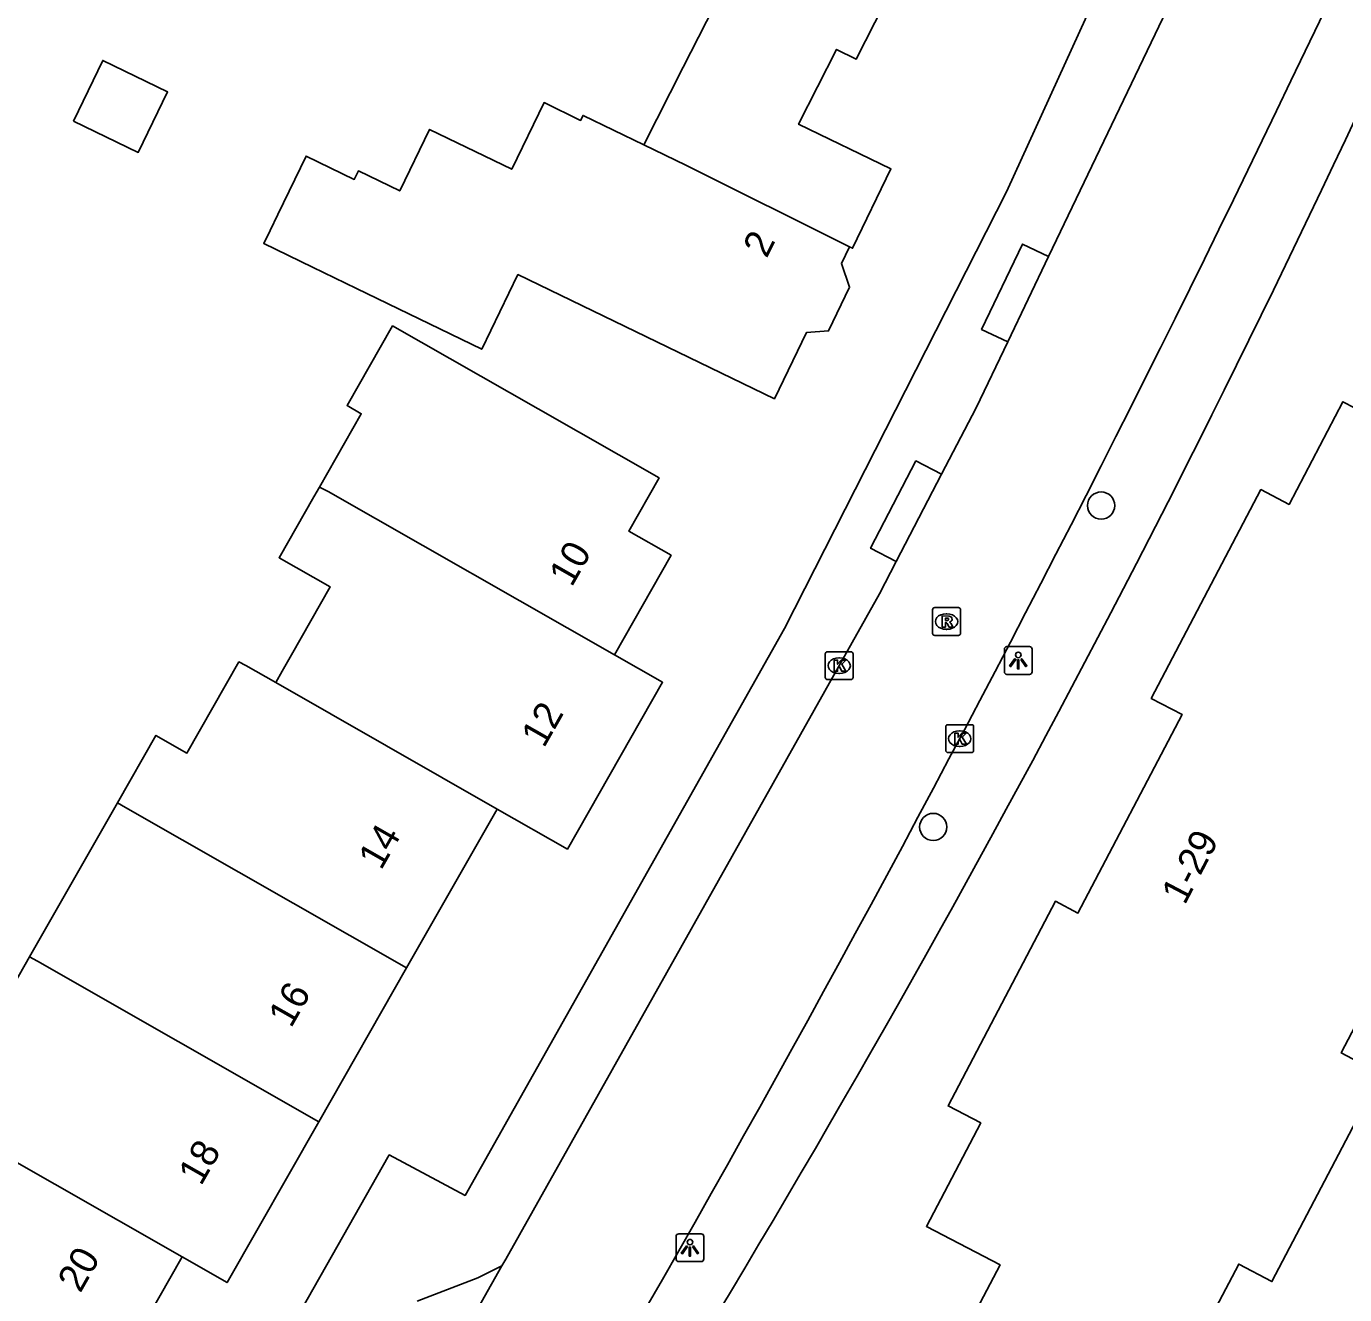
# Model space of a CAD drawing. Extents: x 160356 to 161355, y 381727 to 382845.
# Drawn here: x 160937.62 to 160984.99, y 382336.67 to 382382.22 of the extents above; entities that cross this region are included whole.
import ezdxf

# ---------------------------------------------------------------- set-up
doc = ezdxf.new("R2010")
doc.units = 0
for name, color, linetype in [('IMGEO_Boom', 7, 'Continuous'), ('IMGEO_Kolk', 7, 'Continuous'), ('IMGEO_Lichtpunt', 7, 'Continuous'), ('IMGEO_Pand', 7, 'Continuous'), ('IMGEO_Pand_nummerreeks', 7, 'Continuous'), ('IMGEO_Rijbaan_lokaal_open', 7, 'Continuous'), ('IMGEO_Rioolput', 7, 'Continuous'), ('IMGEO_Voetpad_open', 7, 'Continuous')]:
    doc.layers.add(name, color=color, linetype=linetype)

msp = doc.modelspace()

# ---------------------------------------------------------------- linework, layer by layer
at = {"layer": 'IMGEO_Boom'}
for centre in [(160976.238, 382365.009), (160970.207, 382353.465)]:
    msp.add_circle(centre, 0.489, dxfattribs=at)
at = {"layer": 'IMGEO_Kolk'}
for p, q in [((160966.326, 382358.833), (160966.326, 382359.685)), ((160966.401, 382359.759), (160967.253, 382359.759)), ((160966.814, 382359.539), (160966.839, 382359.539)), ((160967.327, 382359.685), (160967.327, 382358.833)), ((160966.837, 382358.979), (160966.812, 382358.979)), ((160967.253, 382358.759), (160966.401, 382358.759)), ((160970.657, 382356.212), (160970.657, 382357.064)), ((160970.732, 382357.138), (160971.584, 382357.138)), ((160971.658, 382357.064), (160971.658, 382356.212)), ((160971.145, 382356.918), (160971.17, 382356.918)), ((160971.584, 382356.138), (160970.732, 382356.138)), ((160971.168, 382356.358), (160971.143, 382356.358))]:
    msp.add_line(p, q, dxfattribs=at)
for points in [[(160966.326, 382358.833), (160966.326, 382359.685)], [(160966.401, 382359.759), (160967.253, 382359.759)], [(160966.647, 382359.459), (160966.77, 382359.459), (160966.77, 382359.308), (160966.9, 382359.459), (160967.064, 382359.459), (160966.918, 382359.308), (160967.071, 382359.059), (160966.919, 382359.059), (160966.834, 382359.223), (160966.77, 382359.156), (160966.77, 382359.059), (160966.647, 382359.059), (160966.647, 382359.459)], [(160967.327, 382359.685), (160967.327, 382358.833)], [(160967.253, 382358.759), (160966.401, 382358.759)], [(160970.657, 382356.212), (160970.657, 382357.064)], [(160970.732, 382357.138), (160971.584, 382357.138)], [(160971.658, 382357.064), (160971.658, 382356.212)], [(160970.978, 382356.838), (160971.101, 382356.838), (160971.101, 382356.687), (160971.231, 382356.838), (160971.395, 382356.838), (160971.249, 382356.687), (160971.402, 382356.438), (160971.25, 382356.438), (160971.165, 382356.602), (160971.101, 382356.535), (160971.101, 382356.438), (160970.978, 382356.438), (160970.978, 382356.838)], [(160971.584, 382356.138), (160970.732, 382356.138)]]:
    msp.add_lwpolyline(points, dxfattribs=at)
for centre, start, end in [((160966.403, 382359.683), 91.552, 178.448), ((160966.403, 382359.683), 91.552, 178.448), ((160967.251, 382359.683), 1.552, 88.448), ((160967.251, 382359.683), 1.552, 88.448), ((160966.403, 382358.835), 181.552, 268.448), ((160966.403, 382358.835), 181.552, 268.448), ((160967.251, 382358.835), 271.552, 358.448), ((160967.251, 382358.835), 271.552, 358.448), ((160970.734, 382357.062), 91.552, 178.448), ((160970.734, 382357.062), 91.552, 178.448), ((160971.582, 382357.062), 1.552, 88.448), ((160971.582, 382357.062), 1.552, 88.448), ((160970.734, 382356.214), 181.552, 268.448), ((160970.734, 382356.214), 181.552, 268.448), ((160971.582, 382356.214), 271.552, 358.448), ((160971.582, 382356.214), 271.552, 358.448)]:
    msp.add_arc(centre, 0.0765, start, end, dxfattribs=at)
for centre, major_axis, ratio, start_param, end_param in [((160966.813, 382359.259), (-0.387, 0.002), 0.722429, 4.712389, 7.853982), ((160966.838, 382359.259), (-0.39, 0.002), 0.717154, 1.570796, 4.712389), ((160971.144, 382356.638), (-0.387, 0.002), 0.722429, 4.712389, 7.853982), ((160971.169, 382356.638), (-0.39, 0.002), 0.717154, 1.570796, 4.712389)]:
    msp.add_ellipse(centre, major_axis=major_axis, ratio=ratio, start_param=start_param, end_param=end_param, dxfattribs=at)
at = {"layer": 'IMGEO_Lichtpunt'}
for p, q in [((160972.762, 382359.847), (160972.762, 382359.04)), ((160972.762, 382359.847), (160972.762, 382359.04)), ((160973.664, 382359.942), (160972.856, 382359.942)), ((160973.664, 382359.942), (160972.856, 382359.942)), ((160973.758, 382359.04), (160973.758, 382359.847)), ((160973.758, 382359.04), (160973.758, 382359.847)), ((160972.856, 382358.946), (160973.664, 382358.946)), ((160972.856, 382358.946), (160973.664, 382358.946)), ((160960.967, 382338.755), (160960.967, 382337.948)), ((160960.967, 382338.755), (160960.967, 382337.948)), ((160961.869, 382338.85), (160961.061, 382338.85)), ((160961.869, 382338.85), (160961.061, 382338.85)), ((160961.963, 382337.948), (160961.963, 382338.755)), ((160961.963, 382337.948), (160961.963, 382338.755)), ((160961.061, 382337.854), (160961.869, 382337.854)), ((160961.061, 382337.854), (160961.869, 382337.854))]:
    msp.add_line(p, q, dxfattribs=at)
for points in [[(160973.136, 382359.511), (160973.175, 382359.483), (160972.987, 382359.221), (160972.949, 382359.248), (160973.136, 382359.511)], [(160973.238, 382359.463), (160973.285, 382359.463), (160973.285, 382359.141), (160973.238, 382359.141), (160973.238, 382359.463)], [(160973.348, 382359.483), (160973.386, 382359.51), (160973.573, 382359.248), (160973.534, 382359.22), (160973.348, 382359.483)], [(160961.341, 382338.419), (160961.38, 382338.391), (160961.192, 382338.129), (160961.154, 382338.156), (160961.341, 382338.419)], [(160961.443, 382338.371), (160961.49, 382338.371), (160961.49, 382338.049), (160961.443, 382338.049), (160961.443, 382338.371)], [(160961.553, 382338.391), (160961.591, 382338.418), (160961.778, 382338.156), (160961.739, 382338.128), (160961.553, 382338.391)]]:
    msp.add_lwpolyline(points, dxfattribs=at)
for centre in [(160973.261, 382359.645), (160961.466, 382338.553)]:
    msp.add_circle(centre, 0.0994, dxfattribs=at)
for centre, start, end in [((160972.856, 382359.847), 90, 180), ((160972.856, 382359.847), 90, 180), ((160973.664, 382359.847), 0, 90), ((160973.664, 382359.847), 0, 90), ((160972.856, 382359.04), 180, 270), ((160972.856, 382359.04), 180, 270), ((160973.664, 382359.04), 270, 0), ((160973.664, 382359.04), 270, 360), ((160961.061, 382338.755), 90, 180), ((160961.061, 382338.755), 90, 180), ((160961.869, 382338.755), 0, 90), ((160961.869, 382338.755), 0, 90), ((160961.061, 382337.948), 180, 270), ((160961.061, 382337.948), 180, 270), ((160961.869, 382337.948), 270, 0), ((160961.869, 382337.948), 270, 360)]:
    msp.add_arc(centre, 0.0946, start, end, dxfattribs=at)
at = {"layer": 'IMGEO_Pand'}
for points in [[(160972.53, 382396.925), (160977.987, 382394.147), (160972.837, 382384.033), (160969.754, 382385.603), (160969.101, 382384.32), (160967.432, 382381.04), (160966.736, 382381.394), (160965.369, 382378.707), (160968.687, 382377.101), (160967.307, 382374.251), (160967.195, 382374.307)], [(160959.803, 382377.972), (160961.218, 382380.752), (160962.613, 382383.493)], [(160939.319, 382378.823), (160940.371, 382380.997), (160942.697, 382379.871), (160941.645, 382377.698), (160939.319, 382378.823)], [(160967.195, 382374.307), (160966.905, 382373.709), (160967.203, 382372.851), (160966.445, 382371.286), (160965.653, 382371.229), (160964.499, 382368.845), (160955.282, 382373.307), (160953.985, 382370.626), (160949.485, 382372.805), (160947.899, 382373.572), (160946.151, 382374.418), (160946.379, 382374.89), (160946.658, 382375.466), (160947.672, 382377.562), (160949.405, 382376.723), (160949.553, 382377.029), (160951.039, 382376.31), (160952.11, 382378.522), (160955.065, 382377.092), (160956.222, 382379.484), (160957.539, 382378.847), (160957.626, 382379.026), (160959.803, 382377.972)], [(160959.803, 382377.972), (160961.32, 382377.238), (160967.195, 382374.307)], [(160948.155, 382365.676), (160949.656, 382368.309), (160949.146, 382368.599), (160950.781, 382371.466), (160956.012, 382368.483), (160960.355, 382366.006), (160959.264, 382364.093), (160960.788, 382363.224), (160958.749, 382359.65)], [(160985.337, 382368.524), (160984.924, 382368.741), (160982.989, 382365.054), (160981.978, 382365.585), (160978.042, 382358.084), (160979.145, 382357.506), (160975.403, 382350.374), (160974.598, 382350.797), (160970.742, 382343.448), (160971.913, 382342.834), (160969.963, 382339.118), (160972.605, 382337.732), (160969.383, 382331.593)], [(160946.583, 382358.649), (160946.818, 382359.06), (160947.153, 382359.647), (160948.545, 382362.086), (160946.706, 382363.134), (160947.952, 382365.32), (160948.155, 382365.676)], [(160958.749, 382359.65), (160948.467, 382365.516), (160948.155, 382365.676)], [(160940.897, 382354.332), (160942.279, 382356.755), (160943.394, 382356.119), (160945.263, 382359.396), (160945.505, 382359.264), (160946.583, 382358.649)], [(160958.749, 382359.65), (160960.482, 382358.662), (160957.064, 382352.669), (160954.539, 382354.109)], [(160946.583, 382358.649), (160954.539, 382354.109)], [(160937.741, 382348.799), (160940.897, 382354.332)], [(160940.897, 382354.332), (160941.184, 382354.17), (160951.287, 382348.408)], [(160954.539, 382354.109), (160951.287, 382348.408)], [(160979.418, 382334.399), (160981.183, 382337.762), (160982.377, 382337.135), (160986.293, 382344.598), (160984.868, 382345.346), (160988.688, 382352.626)], [(160934.064, 382343.242), (160934.258, 382343.583), (160934.641, 382343.364), (160937.741, 382348.799)], [(160948.132, 382342.876), (160938.029, 382348.639), (160937.741, 382348.799)], [(160951.287, 382348.408), (160948.132, 382342.876)], [(160943.219, 382338.02), (160941.101, 382334.306), (160939.643, 382335.138), (160938.468, 382333.079), (160934.125, 382335.557), (160929.514, 382338.187), (160929.268, 382337.755), (160928.74, 382338.055), (160930.713, 382341.514), (160931.635, 382340.988), (160931.387, 382340.554), (160932.249, 382340.062), (160934.064, 382343.242)], [(160934.064, 382343.242), (160943.219, 382338.02)], [(160948.132, 382342.876), (160944.836, 382337.098), (160943.219, 382338.02)]]:
    msp.add_lwpolyline(points, dxfattribs=at)
at = {"layer": 'IMGEO_Rijbaan_lokaal_open'}
for points in [[(160974.348, 382373.952), (160982.993, 382391.99), (160983.503, 382392.935)], [(160974.348, 382373.952), (160972.881, 382370.89)], [(160970.505, 382366.133), (160971.744, 382368.518), (160972.881, 382370.89)], [(160970.505, 382366.133), (160968.876, 382362.998)], [(160954.711, 382337.706), (160954.856, 382337.938), (160968.274, 382361.839), (160968.876, 382362.998)], [(160954.711, 382337.706), (160930.179, 382294.218)]]:
    msp.add_lwpolyline(points, dxfattribs=at)
msp.add_arc((160376.886, 382670.769), 672.189, 328.934463, 335.405026, dxfattribs=at)
at = {"layer": 'IMGEO_Rioolput'}
for p, q in [((160970.185, 382360.418), (160970.185, 382361.27)), ((160970.26, 382361.344), (160971.112, 382361.344)), ((160971.186, 382361.27), (160971.186, 382360.418)), ((160970.673, 382361.124), (160970.698, 382361.124)), ((160971.112, 382360.344), (160970.26, 382360.344)), ((160970.696, 382360.564), (160970.671, 382360.564))]:
    msp.add_line(p, q, dxfattribs=at)
for points in [[(160970.185, 382360.418), (160970.185, 382361.27)], [(160970.26, 382361.344), (160971.112, 382361.344)], [(160971.186, 382361.27), (160971.186, 382360.418)], [(160970.774, 382361.042), (160970.522, 382361.044), (160970.522, 382360.644)], [(160970.522, 382360.644), (160970.646, 382360.644), (160970.646, 382360.806), (160970.657, 382360.806)], [(160970.7, 382360.963), (160970.646, 382360.963), (160970.646, 382360.882)], [(160970.646, 382360.882), (160970.698, 382360.882)], [(160970.704, 382360.777), (160970.775, 382360.644), (160970.915, 382360.644), (160970.85, 382360.77)], [(160971.112, 382360.344), (160970.26, 382360.344)]]:
    msp.add_lwpolyline(points, dxfattribs=at)
for centre, radius, start, end in [((160970.262, 382361.268), 0.0765, 91.552, 178.448), ((160970.262, 382361.268), 0.0765, 91.552, 178.448), ((160971.11, 382361.268), 0.0765, 1.552, 88.448), ((160971.11, 382361.268), 0.0765, 1.552, 88.448), ((160970.656, 382360.753), 0.0533, 26.0293, 88.6989), ((160970.682, 382361.071), 0.19, 274.7715, 282.9687), ((160970.706, 382360.867), 0.0964, 77.0061, 93.1865), ((160970.72, 382360.924), 0.0378, 276.6634, 79.6772), ((160970.773, 382360.932), 0.109, 350.3612, 89.416), ((160970.771, 382360.932), 0.112, 277.5842, 350.9817), ((160970.755, 382360.717), 0.108, 29.5134, 73.7905), ((160970.262, 382360.42), 0.0765, 181.552, 268.448), ((160970.262, 382360.42), 0.0765, 181.552, 268.448), ((160971.11, 382360.42), 0.0765, 271.552, 358.448), ((160971.11, 382360.42), 0.0765, 271.552, 358.448)]:
    msp.add_arc(centre, radius, start, end, dxfattribs=at)
for centre, major_axis, ratio, start_param, end_param in [((160970.672, 382360.844), (-0.387, 0.002), 0.722429, 4.712389, 7.853982), ((160970.697, 382360.844), (-0.39, 0.002), 0.717154, 1.570796, 4.712389)]:
    msp.add_ellipse(centre, major_axis=major_axis, ratio=ratio, start_param=start_param, end_param=end_param, dxfattribs=at)
at = {"layer": 'IMGEO_Voetpad_open'}
for points in [[(160942.982, 382328.151), (160950.662, 382341.683), (160953.384, 382340.231), (160964.859, 382360.589), (160972.84, 382376.279), (160981.996, 382396.364)], [(160972.881, 382370.89), (160971.943, 382371.339), (160973.41, 382374.401), (160974.348, 382373.952)], [(160968.876, 382362.998), (160967.953, 382363.478), (160969.582, 382366.613), (160970.505, 382366.133)], [(160951.659, 382336.427), (160953.849, 382337.27), (160954.711, 382337.706)]]:
    msp.add_lwpolyline(points, dxfattribs=at)
msp.add_arc((160563.026, 382576.823), 466.417, 328.77733, 336.62893, dxfattribs=at)

# ---------------------------------------------------------------- texts
at = {"layer": 'IMGEO_Pand_nummerreeks'}
for s, rotation, p in [('2', 63.1056, (160964.22, 382373.866)), ('10', 60.2948, (160957.217, 382362.05)), ('12', 60.3038, (160956.219, 382356.272)), ('14', 60.2981, (160950.368, 382351.882)), ('1-29', 62.3149, (160979.243, 382350.632)), ('16', 60.3001, (160947.133, 382346.212)), ('18', 60.2981, (160943.9, 382340.543)), ('20', 60.3038, (160939.563, 382336.695))]:
    msp.add_text(s, height=1, rotation=rotation, dxfattribs=at).set_placement(p)

doc.saveas('drawing.dxf')
